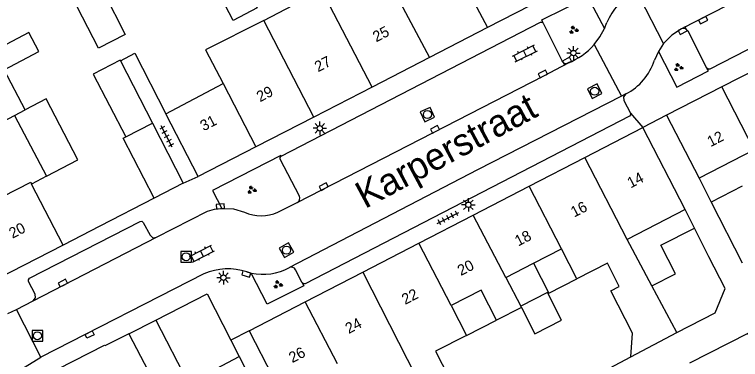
# Model space of a CAD drawing. Extents: x 132994 to 136000, y 393499 to 395512.
# Drawn here: x 134652.7 to 134720.1, y 394512.8 to 394544.8 of the extents above; entities that cross this region are included whole.
import ezdxf

# ---------------------------------------------------------------- set-up
doc = ezdxf.new("R2010")
doc.units = 0
for name, color, linetype in [('gg-afsc-erfafscheiding', 7, 'Continuous'), ('gg-afsc-muur', 7, 'Continuous'), ('gg-anno-huisnummerreeks BGT', 7, 'Continuous'), ('gg-anno-openbare ruimte label', 7, 'Continuous'), ('gg-bbg-bijgebouw', 7, 'Continuous'), ('gg-bbg-gedigitaliseerde bebouwing', 7, 'Continuous'), ('gg-bbg-gedigitaliseerde bijgebouw', 7, 'Continuous'), ('gg-bbg-hoofdgebouw', 7, 'Continuous'), ('gg-bbg-luifel en loopbrug', 7, 'Continuous'), ('gg-bbg-tussenscheiding', 7, 'Continuous'), ('gg-knt-verharding', 7, 'Continuous'), ('gg-knt-verharding nz', 7, 'Continuous'), ('gt-grn-weggrens', 7, 'Continuous'), ('gt-symb-groenvak', 7, 'Continuous'), ('gt-symb-klinker verharding', 7, 'Continuous'), ('gt-symb-kolk', 7, 'Continuous'), ('gt-symb-kolk center center', 7, 'Continuous'), ('gt-symb-lichtmast', 7, 'Continuous'), ('gt-symb-rioolschacht', 7, 'Continuous'), ('gt-symb-tegel verharding', 7, 'Continuous')]:
    doc.layers.add(name, color=color, linetype=linetype)

# ---------------------------------------------------------------- blocks, each defined once
blk = doc.blocks.new('gt0-KOLK')
at = {"layer": 'gt-symb-kolk'}
blk.add_lwpolyline([(0, 0), (0.375, 0), (0.375, 0.4), (-0.375, 0.4), (-0.375, 0), (0, 0)], dxfattribs=at)
blk = doc.blocks.new('gt0-LMAST')
at = {"layer": 'gt-symb-lichtmast'}
for p, q in [((-0.182, 0.173), (-0.447, 0.438)), ((-0.005, 0.246), (-0.005, 0.621)), ((0.172, 0.173), (0.437, 0.438)), ((-0.255, -0.004), (-0.63, -0.004)), ((-0.182, -0.181), (-0.447, -0.446)), ((-0.005, -0.254), (-0.005, -0.629)), ((0.437, -0.446), (0.172, -0.181)), ((0.245, -0.004), (0.62, -0.004))]:
    blk.add_line(p, q, dxfattribs=at)
blk.add_circle((-0.005, -0.004), 0.25, dxfattribs=at)
blk = doc.blocks.new('gt0-GRVAK')
at = {"layer": 'gt-symb-groenvak'}
for p, q in [((-0.11, 0.189), (-0.228, 0.24)), ((-0.182, 0.153), (0.088, 0.153)), ((-0.091, 0.211), (-0.156, 0.322)), ((-0.047, 0.214), (-0.047, 0.393)), ((-0.004, 0.211), (0.061, 0.322)), ((0.015, 0.189), (0.133, 0.24)), ((0.262, -0.052), (0.197, 0.059)), ((0.305, -0.049), (0.305, 0.13)), ((0.349, -0.052), (0.414, 0.059)), ((-0.245, -0.228), (-0.363, -0.177)), ((-0.318, -0.264), (-0.047, -0.264)), ((-0.226, -0.206), (-0.291, -0.095)), ((-0.183, -0.203), (-0.183, -0.024)), ((-0.139, -0.206), (-0.074, -0.095)), ((-0.12, -0.228), (-0.002, -0.177)), ((0.243, -0.074), (0.125, -0.023)), ((0.17, -0.11), (0.441, -0.11)), ((0.368, -0.074), (0.486, -0.023))]:
    blk.add_line(p, q, dxfattribs=at)
blk = doc.blocks.new('gt0-RS')
at = {"layer": 'gt-symb-rioolschacht'}
blk.add_lwpolyline([(-0.5, -0.5), (0.5, -0.5), (0.5, 0.5), (-0.5, 0.5)], close=True, dxfattribs=at)
blk.add_circle((0, 0), 0.375, dxfattribs=at)
blk = doc.blocks.new('gt0-KL1')
at = {"layer": 'gt-symb-klinker verharding'}
for p, q in [((-1.15, 0.3), (1.15, 0.3)), ((-1, -0.3), (-1, 0.3)), ((-0.5, 0.3), (-0.5, 0.45)), ((0, -0.3), (0, 0.3)), ((0.5, 0.3), (0.5, 0.45)), ((1, -0.3), (1, 0.3)), ((-1.15, -0.3), (1.15, -0.3)), ((-0.5, -0.45), (-0.5, -0.3)), ((0.5, -0.45), (0.5, -0.3))]:
    blk.add_line(p, q, dxfattribs=at)
blk = doc.blocks.new('gt0-TEG1')
at = {"layer": 'gt-symb-tegel verharding'}
for p, q in [((-1.125, 0), (1.125, 0)), ((-0.9, -0.25), (-0.9, 0.25)), ((-0.45, -0.25), (-0.45, 0.25)), ((0, -0.25), (0, 0.25)), ((0.45, -0.25), (0.45, 0.25)), ((0.9, -0.25), (0.9, 0.25))]:
    blk.add_line(p, q, dxfattribs=at)
blk = doc.blocks.new('gt0-KOLKCC')
at = {"layer": 'gt-symb-kolk center center'}
blk.add_lwpolyline([(-0.375, 0.2), (0.375, 0.2), (0.375, -0.2), (-0.375, -0.2)], close=True, dxfattribs=at)

msp = doc.modelspace()

# ---------------------------------------------------------------- linework, layer by layer
at = {"layer": 'gg-afsc-erfafscheiding'}
for p, q in [((134717.355, 394527.427), (134720.228, 394521.802)), ((134715.788, 394525.026), (134714.916, 394526.742)), ((134703.784, 394509.881), (134709.883, 394513.097))]:
    msp.add_line(p, q, dxfattribs=at)
msp.add_lwpolyline([(134662.491, 394540.547), (134663.834, 394541.238), (134666.695, 394535.634)], dxfattribs=at)
at = {"layer": 'gg-afsc-muur'}
for p, q in [((134665.61, 394527.81), (134660.567, 394525.208)), ((134660.567, 394525.208), (134657.16, 394523.45)), ((134663.275, 394515.22), (134665.79, 394516.5))]:
    msp.add_line(p, q, dxfattribs=at)
at = {"layer": 'gg-bbg-bijgebouw'}
for p, q in [((134668.33, 394529.21), (134665.61, 394527.81)), ((134665.79, 394516.5), (134670.54, 394518.94)), ((134670.54, 394518.94), (134672.757, 394514.622)), ((134672.757, 394514.622), (134673.526, 394513.125)), ((134673.526, 394513.125), (134676.449, 394507.432))]:
    msp.add_line(p, q, dxfattribs=at)
at = {"layer": 'gg-bbg-gedigitaliseerde bebouwing'}
for p, q in [((134675.794, 394544.274), (134681.193, 394547.102)), ((134666.695, 394535.634), (134672.02, 394538.425)), ((134652.668, 394535.479), (134653.655, 394535.997)), ((134652.668, 394535.479), (134655.63, 394529.829)), ((134669.71, 394529.8), (134666.695, 394535.634)), ((134713.21, 394535.49), (134716.214, 394529.646)), ((134714.916, 394526.742), (134711, 394534.35)), ((134721.35, 394532.287), (134716.214, 394529.646)), ((134655.63, 394529.829), (134654.242, 394529.101)), ((134657.16, 394523.45), (134654.242, 394529.101)), ((134714.916, 394526.742), (134709.539, 394523.968)), ((134711.836, 394519.667), (134709.539, 394523.968)), ((134700.852, 394521.767), (134703.44, 394523.096)), ((134704.869, 394520.313), (134703.44, 394523.096)), ((134698.263, 394520.437), (134700.852, 394521.767)), ((134707.707, 394521.767), (134704.869, 394520.313)), ((134698.263, 394520.437), (134699.66, 394517.794)), ((134693.188, 394517.845), (134694.612, 394515.057)), ((134699.728, 394517.668), (134697.402, 394516.481)), ((134709.883, 394513.097), (134714.144, 394515.344))]:
    msp.add_line(p, q, dxfattribs=at)
for points in [[(134675.794, 394544.274), (134670.378, 394541.556), (134672.02, 394538.425)], [(134653.655, 394535.997), (134651.71, 394539.709), (134654.907, 394541.392), (134653.992, 394543.171), (134649.801, 394540.969)], [(134709.883, 394513.097), (134710.047, 394515.271), (134708.019, 394519.202), (134708.812, 394519.611), (134707.707, 394521.767)], [(134697.402, 394516.481), (134695.977, 394519.27), (134693.188, 394517.845)], [(134694.612, 394515.057), (134691.756, 394513.599), (134695.485, 394506.304)], [(134722.572, 394511.717), (134720.754, 394515.263), (134715.34, 394512.487)]]:
    msp.add_lwpolyline(points, dxfattribs=at)
at = {"layer": 'gg-bbg-gedigitaliseerde bijgebouw'}
for p, q in [((134662.491, 394540.547), (134665.472, 394534.757)), ((134665.472, 394534.757), (134668.33, 394529.21)), ((134717.14, 394522.368), (134715.788, 394525.026)), ((134699.728, 394517.668), (134700.98, 394515.216))]:
    msp.add_line(p, q, dxfattribs=at)
for points in [[(134660.969, 394546.849), (134662.943, 394542.981), (134660.45, 394541.709), (134658.484, 394545.562), (134659.783, 394546.225)], [(134662.491, 394540.547), (134662.465, 394540.597), (134659.976, 394539.315), (134662.98, 394533.48)], [(134665.61, 394527.81), (134662.761, 394533.368), (134662.98, 394533.48)], [(134711.836, 394519.667), (134714.037, 394520.788), (134712.67, 394523.438), (134715.788, 394525.026)], [(134714.144, 394515.344), (134717.704, 394517.157), (134718.647, 394519.416), (134717.14, 394522.368)], [(134700.98, 394515.216), (134703.46, 394516.483), (134702.143, 394519.062), (134699.66, 394517.794)], [(134665.79, 394516.5), (134668.791, 394510.667), (134671.411, 394512.015)]]:
    msp.add_lwpolyline(points, dxfattribs=at)
at = {"layer": 'gg-bbg-hoofdgebouw'}
for p, q in [((134701.837, 394546.342), (134696.564, 394543.627)), ((134696.564, 394543.627), (134691.18, 394540.855)), ((134691.18, 394540.855), (134685.856, 394538.113)), ((134723.527, 394540.795), (134718.339, 394538.127)), ((134685.856, 394538.113), (134680.444, 394535.327)), ((134718.339, 394538.127), (134713.21, 394535.49)), ((134680.444, 394535.327), (134675.077, 394532.563)), ((134705.627, 394531.578), (134711, 394534.35)), ((134675.077, 394532.563), (134669.71, 394529.8)), ((134700.455, 394528.91), (134705.627, 394531.578)), ((134695.239, 394526.219), (134700.455, 394528.91)), ((134690.201, 394523.62), (134695.239, 394526.219)), ((134684.999, 394520.937), (134690.201, 394523.62)), ((134657.16, 394523.45), (134650.61, 394520.08)), ((134679.659, 394518.182), (134684.999, 394520.937)), ((134674.46, 394515.5), (134679.659, 394518.182)), ((134674.46, 394515.5), (134680.855, 394503.025)), ((134663.275, 394515.22), (134665.056, 394511.775)), ((134655.06, 394511.15), (134661.002, 394514.181))]:
    msp.add_line(p, q, dxfattribs=at)
msp.add_lwpolyline([(134663.275, 394515.22), (134661.041, 394514.094), (134661.002, 394514.181)], dxfattribs=at)
at = {"layer": 'gg-bbg-luifel en loopbrug'}
for p, q in [((134716.214, 394529.646), (134717.355, 394527.427)), ((134720.226, 394528.902), (134717.355, 394527.427)), ((134694.612, 394515.057), (134697.402, 394516.481))]:
    msp.add_line(p, q, dxfattribs=at)
for points in [[(134674.033, 394547.66), (134675.186, 394545.442), (134672.974, 394544.282), (134671.82, 394546.5)], [(134655.63, 394529.829), (134658.552, 394531.362), (134655.587, 394537.011), (134653.655, 394535.997)], [(134700.852, 394521.767), (134702.273, 394518.983), (134704.869, 394520.313)]]:
    msp.add_lwpolyline(points, dxfattribs=at)
at = {"layer": 'gg-bbg-tussenscheiding'}
for p, q in [((134693.453, 394549.533), (134696.564, 394543.627)), ((134685.856, 394538.113), (134681.193, 394547.102)), ((134688.077, 394546.716), (134691.18, 394540.855)), ((134680.444, 394535.327), (134675.794, 394544.274)), ((134672.02, 394538.425), (134675.077, 394532.563)), ((134721.35, 394532.287), (134718.339, 394538.127)), ((134645.006, 394531.475), (134652.668, 394535.479)), ((134662.98, 394533.48), (134665.472, 394534.757)), ((134709.539, 394523.968), (134705.627, 394531.578)), ((134703.44, 394523.096), (134700.455, 394528.91)), ((134698.263, 394520.437), (134695.239, 394526.219)), ((134693.188, 394517.845), (134690.201, 394523.62)), ((134684.999, 394520.937), (134690.632, 394509.953)), ((134714.144, 394515.344), (134711.836, 394519.667)), ((134682.663, 394512.425), (134679.659, 394518.182)), ((134699.728, 394517.668), (134699.66, 394517.794)), ((134671.411, 394512.015), (134673.526, 394513.125))]:
    msp.add_line(p, q, dxfattribs=at)
msp.add_lwpolyline([(134647.597, 394525.952), (134654.163, 394529.274), (134654.242, 394529.101)], dxfattribs=at)
at = {"layer": 'gg-knt-verharding'}
for p, q in [((134701.759, 394544.031), (134703.483, 394540.562)), ((134707.443, 394543.541), (134707.667, 394544.095)), ((134712.93, 394542.145), (134712.445, 394541.419)), ((134712.445, 394541.419), (134712.083, 394540.6)), ((134709.221, 394536.864), (134709.846, 394535.683)), ((134668.33, 394529.21), (134669.71, 394529.8)), ((134677.103, 394526.494), (134678.916, 394527.393)), ((134674.229, 394520.958), (134674.635, 394520.85)), ((134679.364, 394519.953), (134678.757, 394521.162)), ((134670.251, 394520.787), (134655.11, 394513.053)), ((134652.827, 394517.485), (134654.378, 394518.274)), ((134655.11, 394513.053), (134652.827, 394517.485))]:
    msp.add_line(p, q, dxfattribs=at)
for points in [[(134741.264, 394552.122), (134717.23, 394539.77), (134717.071, 394539.757), (134716.953, 394539.863)], [(134701.759, 394544.031), (134701.61, 394544.331), (134705.893, 394546.46), (134707.443, 394543.541)], [(134677.415, 394531.692), (134701.496, 394544.114), (134701.639, 394544.118), (134701.759, 394544.031)], [(134706.476, 394542.048), (134707.013, 394542.76), (134707.443, 394543.541)], [(134714.604, 394543.511), (134713.694, 394542.917), (134712.93, 394542.145)], [(134716.953, 394539.863), (134715.202, 394543.299), (134714.944, 394543.525), (134714.604, 394543.511)], [(134712.445, 394541.419), (134714.143, 394538.1), (134717.087, 394539.6), (134716.953, 394539.863)], [(134709.418, 394537.474), (134709.194, 394537.209), (134709.221, 394536.864)], [(134709.846, 394535.683), (134709.851, 394535.524), (134709.755, 394535.404), (134679.634, 394519.861), (134679.482, 394519.855), (134679.364, 394519.953)], [(134677.415, 394531.692), (134677.375, 394531.769), (134671.049, 394528.517), (134671.898, 394526.857)], [(134679.105, 394527.994), (134677.325, 394531.424), (134677.311, 394531.575), (134677.415, 394531.692)], [(134665.842, 394524.174), (134670.583, 394526.605), (134671.232, 394526.776), (134671.898, 394526.857)], [(134671.898, 394526.857), (134672.976, 394526.799), (134674.015, 394526.509)], [(134654.378, 394518.274), (134654.597, 394518.545), (134654.578, 394518.89), (134653.957, 394520.086), (134653.96, 394520.241), (134654.05, 394520.369), (134664.337, 394525.639), (134664.494, 394525.658), (134664.613, 394525.558), (134665.24, 394524.357), (134665.502, 394524.138), (134665.842, 394524.174)], [(134679.364, 394519.953), (134679.51, 394519.662), (134676.125, 394517.962), (134674.635, 394520.85)]]:
    msp.add_lwpolyline(points, dxfattribs=at)
for centre, radius, start, end in [((134712.657, 394542.065), 5.387, 117.13191, 157.86221), ((134701.774, 394546.15), 6.24, 291.34575, 318.90045), ((134703.86, 394540.69), 0.398, 198.824, 297.71387), ((134707.027, 394542.211), 5.306, 296.77909, 342.32393), ((134678.68, 394527.798), 0.468, 300.28502, 24.80077), ((134675.576, 394530.001), 3.825, 245.91169, 293.53168), ((134672.465, 394515.642), 5.601, 71.64041, 113.28244), ((134675.695, 394525.971), 5.229, 258.30151, 298.40608), ((134678.365, 394520.979), 0.432, 25.05442, 114.93129)]:
    msp.add_arc(centre, radius, start, end, dxfattribs=at)
at = {"layer": 'gg-knt-verharding nz'}
for p, q in [((134739.747, 394556.414), (134714.604, 394543.511)), ((134712.93, 394542.145), (134710.425, 394546.975)), ((134706.476, 394542.048), (134709.009, 394537.264)), ((134709.418, 394537.474), (134709.009, 394537.264)), ((134654.378, 394518.274), (134665.842, 394524.174))]:
    msp.add_line(p, q, dxfattribs=at)
for points in [[(134678.916, 394527.393), (134701.805, 394539.146), (134704.045, 394540.338)], [(134709.009, 394537.264), (134695.66, 394530.421), (134678.183, 394521.371)]]:
    msp.add_lwpolyline(points, dxfattribs=at)
at = {"layer": 'gt-grn-weggrens'}
for p, q in [((134709.846, 394535.683), (134711, 394534.35)), ((134713.21, 394535.49), (134711, 394534.35)), ((134652.031, 394517.105), (134652.827, 394517.485)), ((134674.46, 394515.5), (134672.757, 394514.622)), ((134652.438, 394511.421), (134655.11, 394513.053))]:
    msp.add_line(p, q, dxfattribs=at)

# ---------------------------------------------------------------- block references
at = {"layer": 'gt-symb-groenvak'}
for p in [(134704.565, 394543.395), (134714.29, 394539.927), (134674.671, 394528.56), (134677.106, 394519.791)]:
    msp.add_blockref('gt0-GRVAK', p, dxfattribs=at)
at = {"layer": 'gt-symb-klinker verharding'}
for p, rotation in [((134700.045, 394541.223), 27.07775140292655), ((134670.076, 394522.649), 27.256871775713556)]:
    msp.add_blockref('gt0-KL1', p, dxfattribs=dict(at, rotation=rotation))
at = {"layer": 'gt-symb-kolk'}
for p, rotation in [((134716.516, 394544.492), -152.88640432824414), ((134714.604, 394543.511), -152.85031830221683), ((134704.048, 394540.339), 28.023121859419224), ((134701.805, 394539.146), 27.178588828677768), ((134691.796, 394534.006), 27.1605449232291), ((134681.456, 394528.701), 27.250763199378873), ((134671.776, 394526.849), 4.5237267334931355), ((134674.229, 394520.958), 163.5457897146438), ((134657.237, 394519.749), 27.279677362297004)]:
    msp.add_blockref('gt0-KOLK', p, dxfattribs=dict(at, rotation=rotation))
at = {"layer": 'gt-symb-kolk center center', "rotation": 24.868696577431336}
msp.add_blockref('gt0-KOLKCC', (134659.627, 394515.15), dxfattribs=at)
at = {"layer": 'gt-symb-lichtmast'}
for p in [(134704.558, 394541.267), (134681.011, 394534.285), (134694.806, 394527.193), (134672.062, 394520.433)]:
    msp.add_blockref('gt0-LMAST', p, dxfattribs=at)
at = {"layer": 'gt-symb-rioolschacht'}
for p, rotation in [((134706.525, 394537.724), -153.57208887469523), ((134691, 394535.562), -154.98700671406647), ((134677.914, 394522.979), -150.88974383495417)]:
    msp.add_blockref('gt0-RS', p, dxfattribs=dict(at, rotation=rotation))
for p in [(134668.59, 394522.367), (134654.782, 394515.04)]:
    msp.add_blockref('gt0-RS', p, dxfattribs=at)
at = {"layer": 'gt-symb-tegel verharding'}
for p, rotation in [((134666.775, 394533.521), 117.17973421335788), ((134692.913, 394525.974), 27.256871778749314)]:
    msp.add_blockref('gt0-TEG1', p, dxfattribs=dict(at, rotation=rotation))

# ---------------------------------------------------------------- texts
at = {"layer": 'gg-anno-huisnummerreeks BGT'}
for s, rotation, p in [('25', 27.3, (134686.242, 394542.249)), ('27', 27.3, (134680.839, 394539.467)), ('29', 27.3, (134675.452, 394536.693)), ('31', 27.3, (134670.213, 394533.995)), ('12', 27.2, (134717.29, 394532.527)), ('14', 27.3, (134709.864, 394528.701)), ('16', 27.3, (134704.624, 394525.997)), ('20', 27.3, (134652.461, 394524.031)), ('18', 27.3, (134699.43, 394523.318)), ('20', 27.3, (134694.109, 394520.573)), ('22', 27.3, (134688.927, 394517.9)), ('24', 27.3, (134683.686, 394515.196)), ('26', 27.3, (134678.448, 394512.494))]:
    msp.add_text(s, height=1, rotation=rotation, dxfattribs=at).set_placement(p)
at = {"layer": 'gg-anno-openbare ruimte label'}
msp.add_text('Karperstraat', height=2.5, rotation=28.2, dxfattribs=at).set_placement((134685.2, 394526.781))

doc.saveas('drawing.dxf')
